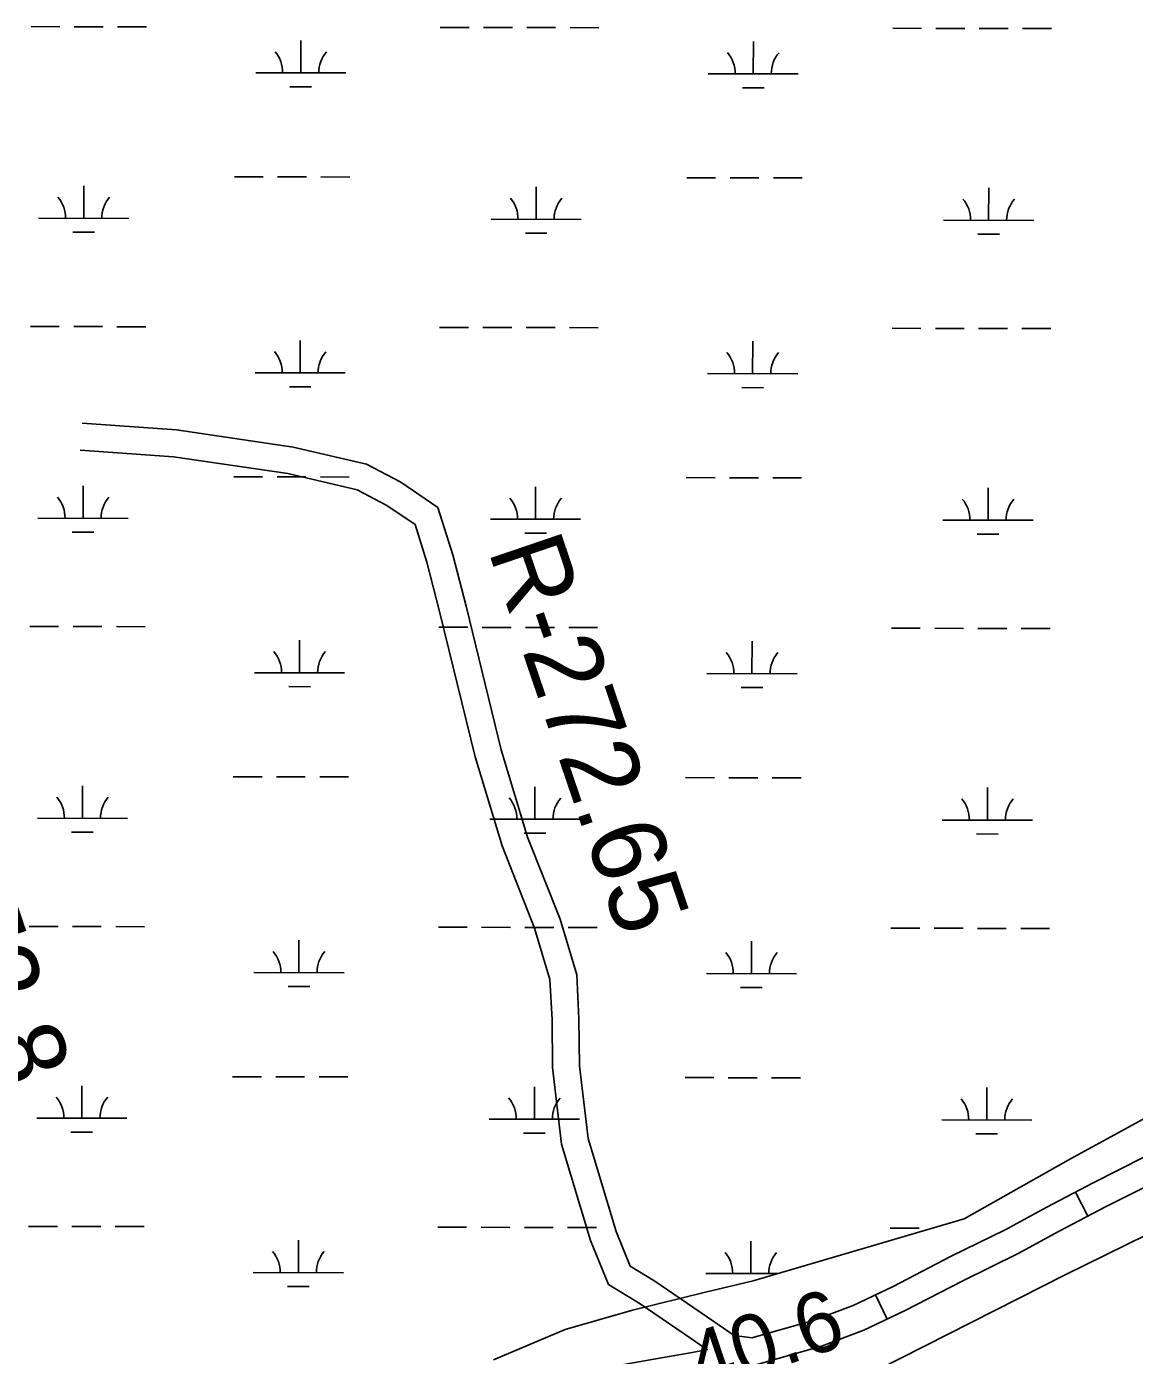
# Model space of a CAD drawing. Extents: x 3187622 to 3225504, y 800805 to 826213.
# Drawn here: x 3219572 to 3220801, y 815419 to 816893 of the extents above; entities that cross this region are included whole.
import ezdxf

# ---------------------------------------------------------------- set-up
doc = ezdxf.new("R2010")
doc.units = 0
for name, color, linetype in [('V-RIVR-RANG', 7, 'Continuous'), ('V-RIVR-RANG-IDEN', 7, 'Continuous'), ('V-ROAD-CNTR', 7, 'Continuous'), ('V-TOPO-MINR', 7, 'Continuous'), ('V-WETL-SWMP', 7, 'Continuous')]:
    doc.layers.add(name, color=color, linetype=linetype)

msp = doc.modelspace()

# ---------------------------------------------------------------- linework, layer by layer
at = {"layer": 'V-ROAD-CNTR'}
for p, q in [((3220735.5, 815600.2), (3220749.5, 815573.6)), ((3220513.7, 815486.3), (3220526.6, 815459.2))]:
    msp.add_line(p, q, dxfattribs=at)
for points in [[(3220377, 815438.7), (3220357, 815441), (3220326.5, 815462.1), (3220269.1, 815501.3), (3220241.6, 815518.2), (3220226.2, 815556.4), (3220195.1, 815659.7), (3220185.3, 815740.4), (3220184.9, 815792.4), (3220182.5, 815841), (3220163.9, 815902.8), (3220127.8, 815993.9), (3220098.7, 816090.8), (3220059.7, 816250.1), (3220044.9, 816306.9), (3220028.5, 816359.5), (3219987.3, 816387.5), (3219949.2, 816407.4), (3219867.7, 816426.6), (3219738.4, 816445.6), (3219633.9, 816453.1)], [(3220326.6, 815425.6), (3220309.6, 815437.4), (3220252.8, 815476.1), (3220217.5, 815497.8), (3220197.8, 815546.4), (3220165.6, 815653.5), (3220155.4, 815738.5), (3220155, 815791.5), (3220152.7, 815835.9), (3220135.6, 815892.9), (3220099.5, 815984.1), (3220069.7, 816082.9), (3220030.6, 816242.7), (3220016, 816298.7), (3220003, 816340.6), (3219971.8, 816361.7), (3219938.7, 816379), (3219862, 816397.1), (3219735.2, 816415.8), (3219631.7, 816423.2)], [(3220376.5, 815438.5), (3220444.5, 815457.9), (3220489.1, 815474.6), (3220533.3, 815495.6), (3220597, 815528.7), (3220658.2, 815558.6), (3220703.3, 815583.1), (3220755.4, 815610.6), (3220812.3, 815639.2)], [(3220348.5, 815399.4), (3220453.9, 815429.3), (3220500.8, 815447), (3220546.6, 815468.8), (3220610.5, 815501.9), (3220671.9, 815532), (3220717.4, 815556.7), (3220769.1, 815584), (3220825.7, 815612.3)], [(3219799.5, 815209), (3219826.3, 815225.8), (3219859.3, 815246.6), (3219922.9, 815284.6), (3219971, 815313.1), (3220006.1, 815332.3), (3220049.4, 815351.4), (3220080.1, 815364.2), (3220112.4, 815376.6), (3220146.4, 815387.4), (3220170.9, 815395.4), (3220198.8, 815401.6), (3220234.7, 815409), (3220267.8, 815414.8), (3220306.5, 815421.6), (3220327.7, 815425.8)]]:
    msp.add_lwpolyline(points, dxfattribs=at)
at = {"layer": 'V-TOPO-MINR'}
msp.add_lwpolyline([(3220859.4, 815574.9), (3220791.7, 815541.9), (3220724.3, 815508.3), (3220464.8, 815376.8)], dxfattribs=at)
at = {"layer": 'V-WETL-SWMP'}
for p, q in [((3219577.1, 816892.9), (3219609.1, 816892.8)), ((3219625.1, 816892.8), (3219657.1, 816892.7)), ((3219673.1, 816892.7), (3219705.1, 816892.6)), ((3220031, 816892), (3220063, 816891.9)), ((3220079, 816891.9), (3220111, 816891.8)), ((3220127, 816891.8), (3220159, 816891.7)), ((3220175, 816891.7), (3220207, 816891.6)), ((3220532.9, 816891), (3220564.9, 816890.9)), ((3220580.9, 816890.9), (3220612.9, 816890.8)), ((3220628.9, 816890.8), (3220660.9, 816890.7)), ((3220676.9, 816890.7), (3220708.9, 816890.6)), ((3219876.3, 816841.6), (3219876.4, 816877.6)), ((3220378.2, 816840.5), (3220378.3, 816876.5)), ((3219826.3, 816841.7), (3219926.3, 816841.5)), ((3220328.2, 816840.6), (3220428.2, 816840.4)), ((3219864.3, 816826.1), (3219888.3, 816826.1)), ((3220366.2, 816825.1), (3220390.2, 816825.1)), ((3219635.5, 816680.2), (3219635.6, 816716.2)), ((3219802.6, 816726.3), (3219834.6, 816726.2)), ((3219850.6, 816726.2), (3219882.6, 816726.1)), ((3219898.6, 816726.1), (3219930.6, 816726)), ((3220137.4, 816679.2), (3220137.5, 816715.2)), ((3220304.5, 816725.2), (3220336.5, 816725.2)), ((3220352.5, 816725.2), (3220384.5, 816725.1)), ((3220400.5, 816725.1), (3220432.5, 816725)), ((3220639.3, 816678.1), (3220639.4, 816714.1)), ((3219585.5, 816680.3), (3219685.5, 816680.1)), ((3220087.4, 816679.3), (3220187.4, 816679.1)), ((3220589.3, 816678.2), (3220689.3, 816678)), ((3219623.5, 816664.8), (3219647.5, 816664.7)), ((3220125.4, 816663.8), (3220149.4, 816663.7)), ((3220627.3, 816662.7), (3220651.3, 816662.7)), ((3219576.4, 816560.2), (3219608.4, 816560.2)), ((3219624.4, 816560.1), (3219656.4, 816560.1)), ((3219672.4, 816560), (3219704.4, 816560)), ((3220030.3, 816559.3), (3220062.3, 816559.2)), ((3220078.3, 816559.2), (3220110.3, 816559.1)), ((3220126.3, 816559.1), (3220158.3, 816559)), ((3220174.3, 816559), (3220206.3, 816558.9)), ((3220532.2, 816558.3), (3220564.2, 816558.2)), ((3220580.2, 816558.2), (3220612.2, 816558.1)), ((3220628.2, 816558.1), (3220660.2, 816558)), ((3220676.2, 816558), (3220708.2, 816557.9)), ((3219875.6, 816508.9), (3219875.7, 816544.9)), ((3220377.5, 816507.9), (3220377.6, 816543.9)), ((3219825.6, 816509), (3219925.6, 816508.8)), ((3220327.5, 816508), (3220427.5, 816507.8)), ((3219863.6, 816493.5), (3219887.6, 816493.4)), ((3220365.5, 816492.5), (3220389.5, 816492.4)), ((3219802, 816393.6), (3219834, 816393.5)), ((3219850, 816393.5), (3219882, 816393.4)), ((3219898, 816393.4), (3219930, 816393.3)), ((3220303.9, 816392.6), (3220335.9, 816392.5)), ((3220351.9, 816392.5), (3220383.9, 816392.4)), ((3220399.9, 816392.4), (3220431.9, 816392.3)), ((3219634.8, 816347.5), (3219634.9, 816383.5)), ((3220136.7, 816346.5), (3220136.8, 816382.5)), ((3220638.6, 816345.5), (3220638.7, 816381.5)), ((3219584.8, 816347.6), (3219684.8, 816347.4)), ((3220086.7, 816346.6), (3220186.7, 816346.4)), ((3220588.6, 816345.6), (3220688.6, 816345.4)), ((3219622.8, 816332.1), (3219646.8, 816332.1)), ((3220124.7, 816331.1), (3220148.7, 816331)), ((3220626.6, 816330.1), (3220650.6, 816330)), ((3219575.7, 816227.6), (3219607.7, 816227.5)), ((3219623.7, 816227.5), (3219655.7, 816227.4)), ((3219671.7, 816227.4), (3219703.7, 816227.3)), ((3220029.6, 816226.6), (3220061.6, 816226.6)), ((3219874.9, 816176.2), (3219875, 816212.2)), ((3220077.6, 816226.5), (3220109.6, 816226.5)), ((3220125.6, 816226.4), (3220157.6, 816226.4)), ((3220173.6, 816226.3), (3220205.6, 816226.3)), ((3220531.5, 816225.6), (3220563.5, 816225.5)), ((3220579.5, 816225.5), (3220611.5, 816225.4)), ((3220627.5, 816225.4), (3220659.5, 816225.3)), ((3220675.5, 816225.3), (3220707.5, 816225.3)), ((3220376.8, 816175.2), (3220376.9, 816211.2)), ((3219824.9, 816176.3), (3219924.9, 816176.1)), ((3220326.8, 816175.3), (3220426.8, 816175.1)), ((3219862.9, 816160.8), (3219886.9, 816160.7)), ((3220364.8, 816159.8), (3220388.8, 816159.7)), ((3219634.1, 816014.8), (3219634.2, 816050.8)), ((3219801.3, 816060.9), (3219833.3, 816060.9)), ((3219849.3, 816060.8), (3219881.3, 816060.8)), ((3219897.3, 816060.7), (3219929.3, 816060.7)), ((3220136, 816013.8), (3220136.1, 816049.8)), ((3220303.2, 816059.9), (3220335.2, 816059.8)), ((3220351.2, 816059.8), (3220383.2, 816059.7)), ((3220399.2, 816059.7), (3220431.2, 816059.6)), ((3220637.9, 816012.8), (3220638, 816048.8)), ((3219584.1, 816014.9), (3219684.1, 816014.7)), ((3220086, 816013.9), (3220186, 816013.7)), ((3220587.9, 816012.9), (3220687.9, 816012.7)), ((3219622.1, 815999.4), (3219646.1, 815999.4)), ((3220124, 815998.4), (3220148, 815998.4)), ((3220625.9, 815997.4), (3220649.9, 815997.3)), ((3219575, 815894.9), (3219607, 815894.8)), ((3219623, 815894.8), (3219655, 815894.7)), ((3219671, 815894.7), (3219703, 815894.6)), ((3220028.9, 815894), (3220060.9, 815893.9)), ((3220076.9, 815893.9), (3220108.9, 815893.8)), ((3220124.9, 815893.8), (3220156.9, 815893.7)), ((3220172.9, 815893.7), (3220204.9, 815893.6)), ((3220530.9, 815892.9), (3220562.9, 815892.9)), ((3220578.9, 815892.8), (3220610.9, 815892.8)), ((3220626.9, 815892.7), (3220658.9, 815892.7)), ((3220674.9, 815892.6), (3220706.9, 815892.6)), ((3219874.3, 815843.5), (3219874.3, 815879.5)), ((3220376.2, 815842.5), (3220376.2, 815878.5)), ((3219824.3, 815843.6), (3219924.3, 815843.4)), ((3220326.2, 815842.6), (3220426.2, 815842.4)), ((3219862.2, 815828.1), (3219886.2, 815828.1)), ((3220364.1, 815827.1), (3220388.1, 815827.1)), ((3220730, 815637.2), (3221063.1, 815819.5)), ((3219800.6, 815728.2), (3219832.6, 815728.2)), ((3219848.6, 815728.2), (3219880.6, 815728.1)), ((3219896.6, 815728.1), (3219928.6, 815728)), ((3220302.5, 815727.2), (3220334.5, 815727.2)), ((3220350.5, 815727.1), (3220382.5, 815727.1)), ((3220398.5, 815727), (3220430.5, 815727)), ((3219633.4, 815682.2), (3219633.5, 815718.2)), ((3220135.4, 815681.1), (3220135.4, 815717.1)), ((3220637.3, 815680.1), (3220637.3, 815716.1)), ((3219583.4, 815682.3), (3219683.4, 815682.1)), ((3219621.4, 815666.8), (3219645.4, 815666.7)), ((3220085.4, 815681.2), (3220185.4, 815681)), ((3220587.3, 815680.2), (3220687.3, 815680)), ((3220123.3, 815665.7), (3220147.3, 815665.7)), ((3220625.2, 815664.7), (3220649.2, 815664.7)), ((3220612.1, 815570.7), (3220730, 815637.2)), ((3220378.2, 815501.8), (3220612.1, 815570.7)), ((3219574.4, 815562.2), (3219606.4, 815562.1)), ((3219622.4, 815562.1), (3219654.4, 815562)), ((3219670.4, 815562), (3219702.4, 815561.9)), ((3220028.3, 815561.3), (3220060.3, 815561.2)), ((3220076.3, 815561.2), (3220108.3, 815561.1)), ((3220124.3, 815561.1), (3220156.3, 815561)), ((3220172.3, 815561), (3220204.3, 815560.9)), ((3220530.2, 815560.3), (3220562.2, 815560.2)), ((3219873.6, 815510.9), (3219873.6, 815546.9)), ((3220375.5, 815509.8), (3220375.6, 815545.8)), ((3219823.6, 815511), (3219923.6, 815510.8)), ((3220325.5, 815509.9), (3220405.2, 815509.8)), ((3219861.5, 815495.4), (3219885.5, 815495.4)), ((3220325.2, 815489.2), (3220378.2, 815501.8)), ((3220244.3, 815469.1), (3220325.2, 815489.2)), ((3220169.6, 815447.8), (3220244.3, 815469.1)), ((3220090.1, 815414.3), (3220169.6, 815447.8))]:
    msp.add_line(p, q, dxfattribs=at)
for centre, start, end in [((3219821, 816842.1), 359.1115, 40.6551), ((3219931.5, 816841.9), 139.1115, 180.6551), ((3220322.9, 816841.1), 359.1115, 40.6551), ((3220433.4, 816840.9), 139.1115, 180.6551), ((3219580.2, 816680.8), 359.1115, 40.6551), ((3219690.7, 816680.5), 139.1115, 180.6551), ((3220082.1, 816679.7), 359.1115, 40.6551), ((3220192.6, 816679.5), 139.1115, 180.6551), ((3220584.1, 816678.7), 359.1115, 40.6551), ((3220694.5, 816678.5), 139.1115, 180.6551), ((3219820.4, 816509.5), 359.1115, 40.6551), ((3219930.8, 816509.2), 139.1115, 180.6551), ((3220322.3, 816508.4), 359.1115, 40.6551), ((3220432.8, 816508.2), 139.1115, 180.6551), ((3219579.6, 816348.1), 359.1115, 40.6551), ((3219690, 816347.9), 139.1115, 180.6551), ((3220081.5, 816347.1), 359.1115, 40.6551), ((3220192, 816346.8), 139.1115, 180.6551), ((3220583.4, 816346), 359.1115, 40.6551), ((3220693.9, 816345.8), 139.1115, 180.6551), ((3219819.7, 816176.8), 359.1115, 40.6551), ((3219930.2, 816176.6), 139.1115, 180.6551), ((3220321.6, 816175.8), 359.1115, 40.6551), ((3220432.1, 816175.5), 139.1115, 180.6551), ((3219578.9, 816015.4), 359.1115, 40.6551), ((3219689.4, 816015.2), 139.1115, 180.6551), ((3220080.8, 816014.4), 359.1115, 40.6551), ((3220191.3, 816014.2), 139.1115, 180.6551), ((3220582.7, 816013.4), 359.1115, 40.6551), ((3220693.2, 816013.2), 139.1115, 180.6551), ((3219819, 815844.1), 359.1115, 40.6551), ((3219929.5, 815843.9), 139.1115, 180.6551), ((3220320.9, 815843.1), 359.1115, 40.6551), ((3220431.4, 815842.9), 139.1115, 180.6551), ((3219578.2, 815682.7), 359.1115, 40.6551), ((3219688.7, 815682.5), 139.1115, 180.6551), ((3220080.1, 815681.7), 359.1115, 40.6551), ((3220190.6, 815681.5), 139.1115, 180.6551), ((3220582, 815680.7), 359.1115, 40.6551), ((3220692.5, 815680.5), 139.1115, 180.6551), ((3219818.3, 815511.4), 359.1115, 40.6551), ((3219928.8, 815511.2), 139.1115, 180.6551), ((3220320.2, 815510.4), 359.1115, 40.6551), ((3220430.7, 815510.2), 139.1115, 180.6551)]:
    msp.add_arc(centre, 35.2, start, end, dxfattribs=at)

# ---------------------------------------------------------------- texts
at = {"layer": 'V-RIVR-RANG'}
msp.add_text('40.6', height=67, rotation=18.6483, dxfattribs=at).set_placement((3220318.7, 815375.8))
at = {"layer": 'V-RIVR-RANG-IDEN'}
for s, rotation, p in [('R-272.65', 288.7724, (3220083.8, 816312.1)), ('R-272.8', 288.8143, (3219417.5, 816085.6))]:
    msp.add_text(s, height=83, rotation=rotation, dxfattribs=at).set_placement(p)

doc.saveas('drawing.dxf')
